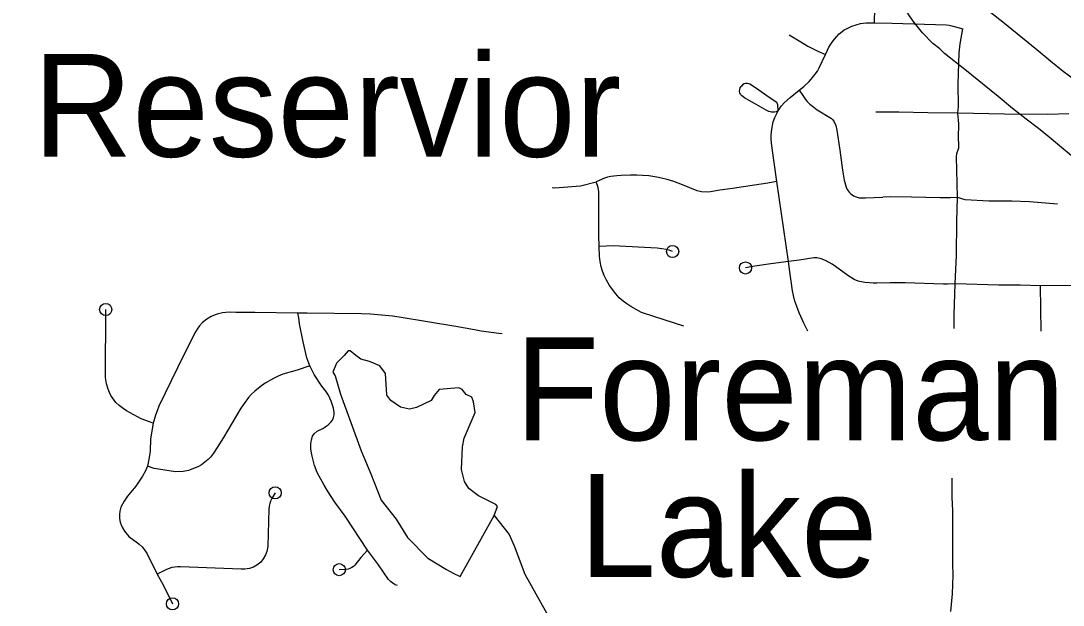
# Model space of a CAD drawing. Extents: x -19 to 366, y -4 to 359.
# Drawn here: x 149.352 to 150.163, y 192.689 to 193.144 of the extents above; entities that cross this region are included whole.
import ezdxf

# ---------------------------------------------------------------- set-up
doc = ezdxf.new("R2010")
doc.units = 0
for name, color, linetype in [('R_Contour Annot', 7, 'Continuous'), ('R_Striping', 7, 'Continuous'), ('R_Temp Easement', 7, 'Continuous'), ('Sheet Fence', 7, 'Continuous')]:
    doc.layers.add(name, color=color, linetype=linetype)

msp = doc.modelspace()

# ---------------------------------------------------------------- linework, layer by layer
at = {"layer": 'R_Contour Annot'}
for points in [[(150.06887, 193.12029), (150.06715, 193.12191), (150.06186, 193.12607), (150.05366, 193.1343), (150.04646, 193.14339), (150.04295, 193.14849), (150.04045, 193.15258), (150.03779, 193.15765), (150.03499, 193.16361), (150.0318, 193.17127), (150.03014, 193.17605), (150.02458, 193.19433), (150.02302, 193.19881), (150.02123, 193.20335)], [(150.10134, 193.15475), (150.10193, 193.15419), (150.11621, 193.14286), (150.1427, 193.12137), (150.15354, 193.11232), (150.16322, 193.10462), (150.17298, 193.09731), (150.18268, 193.08955)], [(150.15235, 193.05319), (150.144, 193.05986), (150.13428, 193.06714), (150.12363, 193.07561), (150.11261, 193.08481), (150.08657, 193.10593), (150.07092, 193.11836), (150.06887, 193.12029)], [(150.25058, 192.97271), (150.19833, 193.01571), (150.16786, 193.04026), (150.16351, 193.04389), (150.15235, 193.05319)]]:
    msp.add_lwpolyline(points, dxfattribs=at)
at = {"layer": 'R_Striping'}
for points in [[(150.01623, 193.14227), (150.01712, 193.17672), (150.01721, 193.20452), (150.01751, 193.20817), (150.0187, 193.21101)], [(149.97813, 193.11762), (149.97966, 193.12102), (149.98085, 193.12326), (149.98341, 193.12723), (149.98509, 193.12953), (149.9869, 193.13166), (149.98897, 193.13369), (149.99124, 193.13556), (149.99281, 193.13667), (149.99549, 193.13814), (149.99867, 193.13952), (150.00198, 193.14067), (150.00534, 193.14158), (150.0075, 193.142), (150.00996, 193.14222), (150.01623, 193.14227)], [(150.01623, 193.14227), (150.03019, 193.14198), (150.07203, 193.14065), (150.07434, 193.14039), (150.07663, 193.13995), (150.08511, 193.13752)], [(150.08127, 193.07187), (150.08161, 193.07697), (150.08142, 193.0946), (150.08223, 193.11888), (150.08295, 193.12573), (150.08511, 193.13752)], [(149.94996, 193.13285), (149.95899, 193.12733), (149.96453, 193.12414), (149.9723, 193.12023), (149.97813, 193.11762)], [(149.95779, 193.08979), (149.96147, 193.09274), (149.96555, 193.09653), (149.96717, 193.09829), (149.97021, 193.10214), (149.97189, 193.10456), (149.9734, 193.10713), (149.97813, 193.11762)], [(149.94141, 193.07378), (149.93968, 193.07281), (149.93848, 193.07257), (149.93609, 193.07272), (149.93415, 193.0732), (149.93204, 193.07424), (149.92284, 193.07938), (149.9152, 193.08382), (149.9127, 193.08574), (149.91211, 193.08647), (149.91158, 193.0876), (149.91133, 193.08884), (149.91145, 193.09018), (149.91189, 193.09156), (149.91251, 193.09275)], [(149.94141, 193.07378), (149.94106, 193.07838), (149.94071, 193.07953), (149.94027, 193.0802), (149.93522, 193.08349), (149.92378, 193.09153), (149.91924, 193.09443), (149.91852, 193.09475), (149.91742, 193.09497), (149.91593, 193.09492), (149.91492, 193.09461), (149.91369, 193.09385), (149.91251, 193.09275)], [(149.94141, 193.07378), (149.94358, 193.07729), (149.94621, 193.08012), (149.95064, 193.08409), (149.95779, 193.08979)], [(149.95779, 193.08979), (149.9605, 193.08553), (149.9627, 193.0824), (149.96393, 193.08098), (149.9661, 193.07888), (149.96901, 193.07645), (149.97177, 193.07449), (149.9828, 193.06777), (149.98397, 193.0667), (149.98501, 193.06504), (149.98614, 193.06217), (149.98693, 193.0585), (149.98943, 193.04305), (149.99144, 193.02758), (149.99285, 193.01982), (149.9937, 193.01609), (149.9943, 193.01419), (149.99513, 193.01246), (149.99654, 193.01047), (149.99801, 193.00904), (149.99999, 193.00762), (150.00218, 193.00659), (150.00447, 193.00595), (150.00938, 193.00581), (150.02293, 193.00646)], [(149.94031, 193.01869), (149.93643, 193.04631), (149.93595, 193.05125), (149.93592, 193.05466), (149.93632, 193.05933), (149.93752, 193.06511), (149.9387, 193.06838), (149.94141, 193.07378)], [(150.08127, 193.07187), (150.05789, 193.07209), (150.03518, 193.07271), (150.01732, 193.07271)], [(150.08082, 193.00619), (150.08078, 193.01705), (150.08016, 193.03787), (150.08039, 193.04046), (150.08186, 193.04486), (150.08206, 193.04708), (150.08175, 193.05271), (150.08188, 193.06345), (150.08127, 193.07187)], [(150.16752, 193.07137), (150.15119, 193.07079), (150.1176, 193.07119), (150.08127, 193.07187)], [(149.76553, 193.01386), (149.76721, 193.01378), (149.77088, 193.01387), (149.78754, 193.01533), (149.79978, 193.01843)], [(149.94031, 193.01869), (149.93741, 193.01816), (149.9332, 193.01739), (149.92284, 193.01591), (149.90592, 193.01321), (149.89606, 193.01186), (149.88882, 193.01068), (149.88625, 193.01043), (149.88181, 193.01074), (149.8784, 193.0115), (149.86699, 193.01605), (149.86021, 193.01869), (149.85507, 193.02029), (149.85066, 193.02138), (149.84689, 193.02208), (149.84073, 193.02296), (149.83584, 193.0234), (149.83138, 193.02359), (149.82622, 193.02362), (149.81907, 193.02336), (149.81569, 193.02312), (149.81102, 193.02248), (149.80855, 193.02201), (149.80616, 193.0213), (149.79978, 193.01843)], [(149.80194, 192.96817), (149.80174, 192.97659), (149.80186, 193.00804), (149.80174, 193.0106), (149.8013, 193.01408), (149.79978, 193.01843)], [(149.9493, 192.95642), (149.94031, 193.01869)], [(150.08082, 193.00619), (150.07543, 193.00598), (150.06735, 193.00596), (150.04514, 193.00653), (150.02899, 193.00661), (150.02293, 193.00646)], [(150.07923, 192.93899), (150.08008, 192.96134), (150.08035, 192.98782), (150.08082, 193.00619)], [(150.15883, 193.00092), (150.13705, 193.00281), (150.12327, 193.00341), (150.10522, 193.00345), (150.08703, 193.00438), (150.08082, 193.00619)], [(149.85921, 192.9642), (149.85651, 192.96521), (149.8541, 192.96582), (149.85088, 192.96635), (149.84732, 192.96666), (149.81297, 192.96851), (149.80194, 192.96817)], [(149.86795, 192.90607), (149.84448, 192.91365), (149.8351, 192.91667), (149.82672, 192.92136), (149.82349, 192.92344), (149.82061, 192.92552), (149.81771, 192.92817), (149.81506, 192.93111), (149.8102, 192.93774), (149.80768, 192.94186), (149.8059, 192.94535), (149.80456, 192.94876), (149.80354, 192.95217), (149.80275, 192.95624), (149.80227, 192.96048), (149.80194, 192.96817)], [(150.07923, 192.93899), (150.0732, 192.9387), (150.07005, 192.9387), (150.04032, 192.93975), (150.02852, 192.93979), (150.01823, 192.93961), (150.01522, 192.93955), (150.01235, 192.93967), (150.00893, 192.94002), (150.00369, 192.94098), (150.00053, 192.94227), (149.99553, 192.94539), (149.98608, 192.95248), (149.98335, 192.95439), (149.97829, 192.95716), (149.97484, 192.95848), (149.97155, 192.95913), (149.96916, 192.95914), (149.95763, 192.95743), (149.9493, 192.95642)], [(149.9493, 192.95642), (149.93558, 192.95447), (149.92315, 192.95271), (149.91601, 192.95135)], [(149.96449, 192.90223), (149.96139, 192.90847), (149.95777, 192.91632), (149.95578, 192.92126), (149.95442, 192.92548), (149.95334, 192.92984), (149.95264, 192.93357), (149.95029, 192.95036), (149.9493, 192.95642)], [(150.07825, 192.90427), (150.0783, 192.91472), (150.07923, 192.93899)], [(150.14547, 192.93744), (150.1298, 192.93797), (150.11322, 192.93794), (150.07923, 192.93899)], [(150.26493, 192.93604), (150.21524, 192.93667), (150.19983, 192.9373), (150.1864, 192.93733), (150.17631, 192.93754), (150.17294, 192.93761), (150.14547, 192.93744)], [(150.14599, 192.90222), (150.14547, 192.93744)], [(149.45481, 192.83045), (149.44559, 192.83396), (149.43418, 192.84022), (149.43166, 192.8419), (149.42835, 192.84434), (149.42591, 192.84668), (149.42315, 192.85027), (149.42205, 192.85202), (149.42082, 192.85442), (149.41989, 192.85687), (149.41865, 192.86115), (149.41802, 192.86417), (149.41789, 192.86623), (149.41801, 192.91904)], [(149.56757, 192.9161), (149.53415, 192.91668), (149.5193, 192.91677), (149.51397, 192.9168), (149.50878, 192.91627), (149.50788, 192.91607), (149.50544, 192.91555), (149.50309, 192.91482), (149.50012, 192.91358), (149.49658, 192.91147), (149.49337, 192.90886), (149.49091, 192.90635), (149.48957, 192.90458), (149.48729, 192.90085), (149.47389, 192.8735), (149.45934, 192.84376), (149.45808, 192.84014), (149.45662, 192.83671), (149.45481, 192.83045)], [(149.72654, 192.89999), (149.724, 192.90024), (149.71027, 192.90225), (149.70503, 192.90318), (149.69037, 192.90581), (149.64631, 192.91308), (149.6411, 192.91393), (149.62405, 192.91546), (149.61698, 192.91574), (149.57491, 192.91616), (149.56757, 192.9161)], [(149.57685, 192.8751), (149.57462, 192.88146), (149.57166, 192.89392), (149.56874, 192.90792), (149.56836, 192.91255), (149.56757, 192.9161)], [(149.57685, 192.8751), (149.56697, 192.87177), (149.55589, 192.86855), (149.55217, 192.86713), (149.54851, 192.86528), (149.5422, 192.86165), (149.53825, 192.85889), (149.53409, 192.8555), (149.53119, 192.85269), (149.52922, 192.85038), (149.52567, 192.84572), (149.52322, 192.84213), (149.50958, 192.81922), (149.50486, 192.81149), (149.50186, 192.80704), (149.49949, 192.80407), (149.49765, 192.80224), (149.4952, 192.80007), (149.49256, 192.79811), (149.49023, 192.79681), (149.48722, 192.79544), (149.48237, 192.79373), (149.47818, 192.79292), (149.47229, 192.79262), (149.45572, 192.79532), (149.45058, 192.79689)], [(149.62171, 192.73167), (149.60432, 192.75805), (149.59644, 192.76893), (149.59063, 192.77773), (149.58794, 192.78209), (149.58532, 192.78681), (149.58264, 192.79216), (149.58044, 192.79763), (149.57857, 192.8049), (149.57807, 192.80727), (149.57767, 192.81037), (149.57767, 192.81439), (149.57815, 192.8174), (149.57903, 192.82035), (149.58028, 192.82222), (149.58263, 192.82417), (149.58746, 192.82665), (149.58886, 192.82754), (149.59122, 192.82931), (149.59315, 192.83118), (149.59443, 192.83292), (149.59534, 192.83487), (149.59563, 192.83607), (149.59582, 192.83686), (149.59588, 192.83893), (149.59528, 192.84228), (149.59334, 192.8477), (149.59141, 192.85224), (149.58925, 192.85546), (149.58629, 192.85941), (149.58031, 192.86847), (149.57864, 192.87142), (149.57685, 192.8751)], [(149.45481, 192.83045), (149.4529, 192.81829), (149.45255, 192.80867), (149.45192, 192.80365), (149.45058, 192.79689)], [(149.45058, 192.79689), (149.44903, 192.79338), (149.44667, 192.7893), (149.44409, 192.78534), (149.44131, 192.78153), (149.43489, 192.7736), (149.43224, 192.76965), (149.43096, 192.76742), (149.42989, 192.76508), (149.42904, 192.76188), (149.42876, 192.75926), (149.42885, 192.75635), (149.42929, 192.75347), (149.42992, 192.75141), (149.43076, 192.74942), (149.43254, 192.74629), (149.43597, 192.74218), (149.44275, 192.73725), (149.44406, 192.73629), (149.44645, 192.73411), (149.44753, 192.73282), (149.45033, 192.72868), (149.45814, 192.71302)], [(150.07566, 192.68396), (150.07694, 192.6975), (150.07757, 192.71206), (150.07732, 192.72107), (150.07739, 192.76221), (150.07681, 192.77286), (150.07688, 192.78639), (150.07686, 192.78765)], [(149.54991, 192.77629), (149.54726, 192.77171), (149.54632, 192.76971), (149.54566, 192.76794), (149.5453, 192.7659), (149.54506, 192.76348), (149.54472, 192.75427), (149.5442, 192.73442), (149.54337, 192.7306), (149.54243, 192.72798), (149.54066, 192.72476), (149.53865, 192.72234), (149.53574, 192.71988), (149.53296, 192.71833), (149.52999, 192.71725), (149.52638, 192.71685), (149.52342, 192.71677), (149.47621, 192.71861), (149.47396, 192.71866), (149.47169, 192.71847), (149.46948, 192.71806), (149.46729, 192.71742), (149.46521, 192.71656), (149.45814, 192.71302)], [(149.62171, 192.73167), (149.61667, 192.72598), (149.61187, 192.71999), (149.61075, 192.71896), (149.60947, 192.71808), (149.60809, 192.71739), (149.60662, 192.71689), (149.60511, 192.71658), (149.59979, 192.7164)], [(149.64511, 192.70398), (149.64334, 192.70468), (149.64145, 192.70583), (149.63973, 192.70721), (149.63821, 192.7088), (149.63025, 192.72023), (149.62171, 192.73167)], [(149.45814, 192.71302), (149.46263, 192.70457), (149.46992, 192.68989)]]:
    msp.add_lwpolyline(points, dxfattribs=at)
for centre in [(149.85921, 192.9642), (149.91601, 192.95135), (149.41801, 192.91904), (149.54991, 192.77629), (149.59979, 192.7164), (149.46992, 192.68989)]:
    msp.add_circle(centre, 0.00473, dxfattribs=at)
at = {"layer": 'R_Temp Easement'}
for points in [[(149.72044, 192.7585), (149.72285, 192.76554), (149.7217, 192.76705), (149.70819, 192.77397), (149.70057, 192.77961), (149.69712, 192.78509), (149.69496, 192.79437), (149.69576, 192.81204), (149.69703, 192.81869), (149.70558, 192.83869), (149.70437, 192.84722), (149.70302, 192.85082), (149.69845, 192.85287), (149.69539, 192.85665), (149.69292, 192.85796), (149.67759, 192.8567), (149.67365, 192.85211), (149.67141, 192.84811), (149.6599, 192.84271), (149.65441, 192.84152), (149.64739, 192.84299), (149.63996, 192.84825), (149.63671, 192.85221), (149.63563, 192.8691), (149.63141, 192.87514), (149.62324, 192.8785), (149.61659, 192.88034), (149.61259, 192.88316), (149.60821, 192.88673), (149.60669, 192.88691), (149.60369, 192.88309), (149.59749, 192.87716), (149.59489, 192.8703), (149.59662, 192.86747), (149.60072, 192.85307), (149.6168, 192.80896), (149.62434, 192.79098), (149.63227, 192.77054), (149.64395, 192.75563), (149.65297, 192.74146), (149.66882, 192.72544), (149.6831, 192.71644), (149.68843, 192.71363)], [(149.69375, 192.71121), (149.72044, 192.7585), (149.73192, 192.74392), (149.73578, 192.73502), (149.74411, 192.71287), (149.76487, 192.67582)], [(149.68843, 192.71363), (149.69375, 192.71121)]]:
    msp.add_lwpolyline(points, dxfattribs=at)
at = {"layer": 'Sheet Fence'}
for points in [[(154.11585, 1.87092), (153.9063, 10.48743), (153.69602, 19.10409), (153.48501, 27.72087), (153.27327, 36.3378), (153.0608, 44.95486), (152.84759, 53.57206), (152.63366, 62.1894), (152.419, 70.80688), (152.20362, 79.42449), (151.98751, 88.04225), (151.77068, 96.66014), (151.55312, 105.27817), (151.33484, 113.89634), (151.11584, 122.51465), (150.89612, 131.13311), (150.67568, 139.7517), (150.45452, 148.37043), (150.23264, 156.98931), (150.01005, 165.60832), (149.78674, 174.22748), (149.56272, 182.84677), (149.33799, 191.46621), (149.11254, 200.0858), (148.88638, 208.70552), (148.65952, 217.32539), (148.43194, 225.9454), (148.20366, 234.56555), (147.97466, 243.18584), (147.74497, 251.80628), (147.51457, 260.42687), (147.28346, 269.04759), (147.05165, 277.66846), (146.81914, 286.28948), (146.58593, 294.91064), (146.35202, 303.53194), (146.11742, 312.15339), (145.88211, 320.77499), (145.64611, 329.39673), (145.40941, 338.01861), (145.17202, 346.64065)], [(0, 189.51617), (7.11214, 189.52059), (14.22427, 189.53386), (21.33637, 189.55597), (28.44845, 189.58693), (35.56048, 189.62672), (42.67245, 189.67537), (49.78436, 189.73285), (56.89619, 189.79918), (64.00793, 189.87436), (71.11958, 189.95838), (78.23111, 190.05124), (85.34253, 190.15294), (92.45381, 190.26349), (99.56495, 190.38288), (106.67593, 190.51112), (113.78675, 190.6482), (120.89739, 190.79412), (128.00785, 190.94888), (135.11811, 191.11248), (142.22816, 191.28493), (149.33799, 191.46621), (156.44759, 191.65634), (163.55694, 191.85531), (170.66605, 192.06312), (177.77489, 192.27977), (184.88345, 192.50526), (191.99173, 192.73959), (199.09971, 192.98276), (206.20739, 193.23477), (213.31474, 193.49561), (220.42177, 193.7653), (227.52845, 194.04382), (234.63479, 194.33118), (241.74076, 194.62738), (248.84635, 194.93241), (255.95157, 195.24628), (263.05638, 195.56898), (270.16079, 195.90052), (277.26478, 196.24089), (284.36834, 196.5901), (291.47147, 196.94814), (298.57414, 197.31501), (305.67635, 197.69072), (312.77809, 198.07525), (319.87934, 198.46862), (326.9801, 198.87082), (334.08035, 199.28185), (341.18009, 199.7017)]]:
    msp.add_spline(points, degree=3, dxfattribs=at)

# ---------------------------------------------------------------- texts
at = {"layer": 'R_Temp Easement'}
for s, p in [('Reservior', (149.36154, 193.03793)), ('Foreman', (149.73662, 192.81721)), ('Lake', (149.78665, 192.71082))]:
    msp.add_text(s, height=0.08, dxfattribs=at).set_placement(p)

doc.saveas('drawing.dxf')
